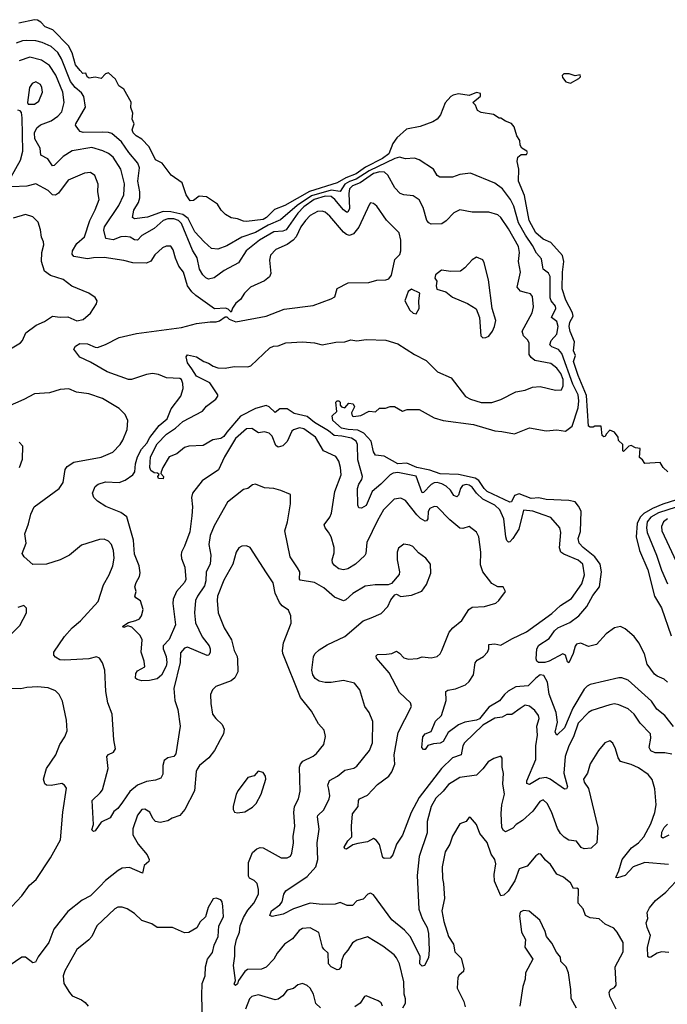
# Model space of a CAD drawing. Extents: x 2133461 to 2293071, y 753526 to 916327.
# Tile 456 of 459: x 2276308 to 2280584, y 891578 to 898083. Entities that reach past the tile are written whole.
import ezdxf

# ---------------------------------------------------------------- set-up
doc = ezdxf.new("R2010")
doc.units = 0

msp = doc.modelspace()

# ---------------------------------------------------------------- linework, layer by layer
at = {"layer": '0CON10XD'}
for points in [[(2280587.5, 895095), (2280557.5, 895125), (2280537, 895157), (2280435, 895150), (2280420, 895175), (2280400.7, 895190.7), (2280405, 895250), (2280373.6, 895253.6), (2280345, 895270), (2280330, 895265), (2280295, 895230), (2280290, 895235), (2280290, 895275), (2280261.7, 895301.7), (2280260, 895325), (2280235, 895357.5), (2280205, 895370), (2280180, 895345), (2280175, 895330), (2280165, 895327.5), (2280153.3, 895335), (2280148.3, 895398.3), (2280105, 895397.5), (2280095, 895390), (2280075, 895390), (2280065, 895397.5), (2280050.6, 895600.6), (2279995, 895731.9), (2279964.7, 895825), (2279977.1, 895865), (2279964.5, 895895), (2279971.1, 895955), (2279943, 896023), (2279936.2, 896055), (2279940.9, 896085), (2279962.9, 896125), (2279958.9, 896145), (2279915, 896228.6), (2279891.1, 896305), (2279891.2, 896415), (2279901.8, 896485), (2279891.5, 896525), (2279815, 896610), (2279765, 896633.5), (2279715, 896673.6), (2279671.6, 896755), (2279640.8, 896920.8), (2279602, 897015), (2279603.8, 897095), (2279592.5, 897145), (2279597.5, 897175), (2279618.3, 897191.7), (2279655, 897192.5), (2279660, 897205), (2279656.7, 897215), (2279623, 897233), (2279613, 897253), (2279610, 897285), (2279590, 897315), (2279573.8, 897375), (2279555, 897396.7), (2279515, 897412.5), (2279485, 897432.5), (2279473, 897433), (2279437, 897457), (2279355, 897470), (2279331.7, 897481.7), (2279318.3, 897518.3), (2279300, 897535), (2279351.7, 897578.3), (2279350, 897595), (2279325, 897600.8), (2279275, 897581.2), (2279205, 897592.5), (2279170, 897585), (2279153.8, 897575), (2279116.4, 897533.6), (2279085.6, 897455), (2279063.5, 897425), (2279035, 897408.2), (2278952.2, 897377.8), (2278860.9, 897359.1), (2278797.8, 897302.2), (2278772, 897265), (2278745, 897197.1), (2278704.2, 897165), (2278591.4, 897108.6), (2278530, 897065), (2278462.4, 897037.6), (2278405, 897004.3), (2278222.1, 896947.9), (2278057.7, 896855), (2277990.5, 896829.5), (2277955.5, 896794.5), (2277937.3, 896775), (2277915, 896763.1), (2277805, 896748.5), (2277785, 896750.8), (2277745, 896766.4), (2277705, 896772.7), (2277665.8, 896795), (2277637.1, 896825), (2277613.3, 896865), (2277542.2, 896912.2), (2277493.3, 896916.7), (2277455, 896888.8), (2277432.5, 896885), (2277406.7, 896925), (2277380, 897005), (2277307.5, 897055), (2277247.5, 897135), (2277205, 897157.5), (2277163.1, 897243.1), (2277114.3, 897294.3), (2277076.7, 897315), (2277056.2, 897335), (2277050, 897355), (2277062.5, 897395), (2277050, 897425), (2277053.8, 897465), (2277041.7, 897501.7), (2277043, 897537), (2276995, 897623.3), (2276963.3, 897645), (2276939.3, 897689.3), (2276895, 897732.5), (2276873.9, 897726.1), (2276845, 897693.3), (2276805, 897703.3), (2276766.4, 897696.4), (2276753.3, 897705), (2276745, 897730), (2276725, 897726.7), (2276706, 897746), (2276675.8, 897785), (2276653.1, 897863.1), (2276629.6, 897909.6), (2276525.6, 898015.6), (2276475, 898035.7), (2276447.1, 898067.1), (2276425, 898078.9), (2276405, 898082.7), (2276300.8, 898059.1)], [(2279491.9, 895361.9), (2279575, 895346.2), (2279675, 895386.5), (2279785, 895366.7), (2279855, 895372.2), (2279912.5, 895365), (2279955, 895396.9), (2279995, 895518.1), (2280000.5, 895565), (2279995.7, 895605), (2279961.2, 895675), (2279887.4, 895877.4), (2279865, 895904.3), (2279820.8, 895920.8), (2279807.9, 895935), (2279816.9, 895963.1), (2279855.2, 896004.8), (2279864.1, 896055), (2279855, 896088.5), (2279818.5, 896115), (2279848, 896175), (2279845, 896189.4), (2279816.9, 896225), (2279810.2, 896245), (2279810.8, 896385), (2279798.8, 896408.8), (2279765, 896434.2), (2279762, 896448), (2279753.5, 896503.5), (2279720.7, 896540.7), (2279695, 896591.8), (2279648.1, 896658.1), (2279600.7, 896740.7), (2279570.1, 896850.1), (2279549.2, 896895), (2279495, 896964.6), (2279445, 897003.6), (2279285, 897069.5), (2279215, 897060.6), (2279165, 897041.9), (2279083.2, 897043.2), (2279065, 897053.8), (2279041.2, 897095), (2278946, 897156), (2278915, 897168.5), (2278855, 897162.5), (2278815, 897174.4), (2278785, 897166.4), (2278615, 897085), (2278529.6, 897029.6), (2278485, 897014.5), (2278453.9, 896996.1), (2278423.3, 896946.7), (2278365, 896955.5), (2278235, 896918.4), (2278139.3, 896855), (2278030.3, 896759.7), (2277948.8, 896725), (2277865, 896675.9), (2277773.8, 896646.2), (2277675, 896588.8), (2277615, 896566.5), (2277575, 896571.5), (2277525, 896614), (2277465, 896680.3), (2277419.7, 896769.7), (2277385.9, 896795.9), (2277305, 896812.6), (2277255, 896814.9), (2277151.2, 896778.8), (2277065, 896767.1), (2277053.3, 896775), (2277061.1, 896825), (2277092.2, 896875), (2277101.1, 896905), (2277100.5, 896945), (2277088.1, 897015), (2277097.8, 897105), (2277088.8, 897135), (2277027.2, 897205), (2276979.7, 897275), (2276915, 897329.8), (2276895, 897337.5), (2276855, 897340.7), (2276727.4, 897337.4), (2276706.2, 897345), (2276695, 897358), (2276676.7, 897385), (2276677.3, 897395), (2276742.5, 897505), (2276731, 897575), (2276715, 897599.7), (2276674, 897634), (2276642.2, 897675), (2276582.6, 897825), (2276560, 897865), (2276515, 897905.7), (2276455, 897931.9), (2276415, 897943), (2276355, 897946.2), (2276325, 897942.8), (2276285, 897928.2)], [(2279066.3, 895756.3), (2279156.7, 895716.7), (2279252.3, 895592.3), (2279285.4, 895575.4), (2279355, 895554.4), (2279425, 895554.4), (2279485, 895573.6), (2279585, 895624.6), (2279645, 895635.7), (2279695, 895654.3), (2279745, 895658.9), (2279845, 895635.6), (2279885, 895638), (2279897.2, 895662.8), (2279896.1, 895705), (2279882.1, 895745), (2279855, 895780.4), (2279815, 895810.5), (2279710, 895830), (2279685, 895850), (2279671.2, 895871.2), (2279671.9, 895945), (2279662.9, 895965), (2279633.6, 895995), (2279626.2, 896025), (2279691.2, 896145), (2279699.6, 896185), (2279694.4, 896255), (2279680.8, 896270.8), (2279655, 896277.5), (2279615, 896288.5), (2279593.8, 896315), (2279613.8, 896415), (2279602.3, 896485), (2279608.7, 896545), (2279601.6, 896585), (2279535, 896701.8), (2279485.5, 896775), (2279465, 896793.3), (2279405, 896811.1), (2279295, 896810), (2279215, 896825.8), (2279175, 896807.1), (2279125, 896754.2), (2279095, 896734.2), (2279025, 896732), (2279009.7, 896739.7), (2278997.1, 896757.1), (2278972.6, 896842.6), (2278945, 896892.5), (2278905, 896918.9), (2278844.6, 896924.6), (2278820.8, 896935), (2278785, 896971.4), (2278738.5, 897055), (2278716.7, 897075), (2278685, 897078.4), (2278645, 897065.7), (2278556.8, 897005), (2278504.9, 896985.1), (2278486, 896965), (2278481.2, 896935), (2278485.9, 896835), (2278475, 896810.4), (2278465, 896810.6), (2278445, 896825.7), (2278388.4, 896895), (2278365, 896915.1), (2278325, 896917.3), (2278253.2, 896895), (2278185, 896845.7), (2278145.3, 896804.7), (2278066.7, 896693.3), (2278045, 896685.5), (2277985, 896681.5), (2277890.5, 896625), (2277803.4, 896555), (2277753.4, 896476.6), (2277658.1, 896425), (2277592.8, 896377.2), (2277555, 896368.8), (2277537.3, 896377.3), (2277517.6, 896397.6), (2277495.9, 896435), (2277479, 896509), (2277449.2, 896560.8), (2277375, 896735.9), (2277355.8, 896755.8), (2277325, 896766.2), (2277285, 896766.1), (2277254.6, 896755), (2277195, 896703.2), (2277115, 896657.2), (2277085, 896626.4), (2277065, 896628.8), (2277036.7, 896646.7), (2277005, 896650.8), (2276975, 896648.2), (2276925, 896627.3), (2276876.8, 896636.8), (2276862.7, 896692.7), (2276866.9, 896715), (2276961.6, 896855), (2276995.9, 896925), (2276998.6, 896998.6), (2276976.2, 897095), (2276925, 897175.5), (2276895, 897199.1), (2276856.4, 897216.4), (2276785, 897237.6), (2276655, 897216.7), (2276595, 897179.2), (2276535, 897120), (2276525, 897116.9), (2276493.1, 897163.1), (2276446.8, 897186.8), (2276443.8, 897235), (2276408.3, 897295), (2276406.1, 897335), (2276420.8, 897369.2), (2276445, 897388.9), (2276514.8, 897415.2), (2276559.5, 897445), (2276585.5, 897475), (2276602.3, 897535), (2276591.4, 897605), (2276546.2, 897716.1), (2276505, 897779.6), (2276451.4, 897815), (2276375, 897834.7), (2276305, 897811.5)], [(2279945, 897663.3), (2280000, 897695), (2280010, 897705), (2280008.3, 897718.3), (2279975, 897712.5), (2279936.1, 897726.1), (2279900, 897725), (2279890, 897715), (2279891.7, 897701.7), (2279915, 897672.5), (2279945, 897663.3)], [(2276363.6, 897523.6), (2276405, 897524.2), (2276435, 897544), (2276457.8, 897605), (2276454.4, 897635), (2276445, 897654), (2276415, 897671.4), (2276389.7, 897660.3), (2276372.5, 897635), (2276360, 897535), (2276363.6, 897523.6)], [(2276251.5, 897045), (2276313.1, 897155), (2276327.6, 897215), (2276324.4, 897434.4), (2276319.3, 897469.3), (2276311.2, 897481.2), (2276295.8, 897485.8)], [(2279611.7, 893531.7), (2279557.2, 893492.8), (2279525, 893491.8), (2279494.4, 893475.6), (2279445, 893467.2), (2279365, 893421.3), (2279244.7, 893305), (2279233.3, 893285), (2279223.4, 893226.6), (2279165, 893206.1), (2279092.7, 893135), (2278945.5, 892944.5), (2278891.9, 892845), (2278835.7, 892695), (2278795, 892636.2), (2278770.8, 892565), (2278755, 892543.3), (2278715, 892541.2), (2278705, 892546.7), (2278683, 892633), (2278661.7, 892661.7), (2278645, 892672.5), (2278605, 892650), (2278540.8, 892640.8), (2278508.3, 892631.7), (2278465, 892603.1), (2278454.4, 892604.4), (2278450, 892615), (2278475, 892656.7), (2278501.2, 892685), (2278499.4, 892755), (2278506, 892835), (2278542, 892885), (2278544.4, 892925), (2278551.4, 892935), (2278605, 892959.5), (2278669.9, 893030.1), (2278745, 893084.5), (2278765, 893114.4), (2278784.2, 893165), (2278780, 893225), (2278807.3, 893372.7), (2278895.8, 893545), (2278888.3, 893568.3), (2278815, 893638), (2278747.9, 893767.9), (2278663.1, 893865), (2278661.1, 893878.9), (2278671.5, 893888.5), (2278730.9, 893890.9), (2278765, 893894.2), (2278795, 893910), (2278815, 893898), (2278845, 893866), (2278875, 893858.6), (2278935, 893863.1), (2278965, 893873.1), (2279025, 893867.1), (2279065, 893876), (2279085, 893893.8), (2279095.8, 893915), (2279143.4, 894036.6), (2279168, 894065), (2279226.4, 894113.6), (2279273.4, 894186.6), (2279295, 894200.8), (2279376.4, 894206.4), (2279451.2, 894228.8), (2279472, 894245), (2279516.2, 894305), (2279500, 894335), (2279465, 894336.2), (2279425, 894358), (2279367.1, 894435), (2279351.7, 894481.7), (2279351.9, 894565), (2279339.4, 894665), (2279325, 894696), (2279275, 894733.8), (2279235, 894721.4), (2279215, 894722.9), (2279147.5, 894777.5), (2279065, 894864.2), (2279045, 894867.5), (2279016.2, 894853.8), (2279005, 894833.3), (2279002.5, 894785), (2278995, 894771.1), (2278985, 894768.8), (2278955, 894786.6), (2278931, 894811), (2278855, 894907.1), (2278825, 894920.6), (2278780.8, 894915), (2278709.6, 894845), (2278670.7, 894775), (2278600.9, 894629.1), (2278594.4, 894555), (2278587.9, 894542.1), (2278525.6, 894485), (2278475, 894453.6), (2278445, 894448.9), (2278415, 894455.6), (2278386.4, 894476.4), (2278372.9, 894495), (2278370.8, 894515), (2278385, 894560), (2278384.5, 894595), (2278364.5, 894665), (2278347.8, 894697.8), (2278324.4, 894725), (2278318.9, 894745), (2278355.6, 894795), (2278366.9, 894823.1), (2278388.5, 894965), (2278429.6, 895075), (2278425.5, 895124.5), (2278415.4, 895165.4), (2278395, 895196), (2278312.9, 895235), (2278260, 895325), (2278185, 895380.6), (2278154.3, 895385.7), (2278115, 895374), (2278104.4, 895365), (2278074.6, 895295), (2278045, 895268.2), (2278015, 895258.1), (2277998.8, 895268.8), (2277975, 895331.2), (2277955, 895352), (2277925, 895359.2), (2277885, 895353.1), (2277841.2, 895381.2), (2277805, 895378.8), (2277732.7, 895315), (2277660, 895195), (2277620.2, 895109.8), (2277513.1, 895035), (2277449.4, 894955), (2277441.8, 894925), (2277448.5, 894865), (2277445.3, 894805), (2277430.3, 894699.7), (2277395.9, 894604.1), (2277375.4, 894565), (2277373, 894547), (2277375, 894522.5), (2277397.8, 894465), (2277404.5, 894385), (2277395.6, 894365), (2277342.4, 894305), (2277322.1, 894255), (2277318.8, 894225), (2277335.6, 894085), (2277295, 893986.7), (2277254.4, 893945), (2277254.5, 893925), (2277275.5, 893874.5), (2277280, 893835), (2277275, 893812), (2277245, 893751.9), (2277215, 893727.8), (2277165, 893717.8), (2277114.1, 893714.1), (2277083, 893723), (2277072.5, 893732.5), (2277075, 893762.5), (2277085, 893781.4), (2277133.9, 893806.1), (2277129.6, 893845), (2277110.3, 893905), (2277116.2, 893985), (2277102.5, 894015), (2277048.8, 894068.8), (2277022.5, 894077.5), (2276995, 894066.2), (2276990, 894070), (2276988, 894075), (2277025, 894100), (2277075, 894112.3), (2277098.6, 894125), (2277111.4, 894145), (2277121.9, 894185), (2277105, 894243.8), (2277073.8, 894263.8), (2277067.5, 894275), (2277076.2, 894305), (2277067.5, 894335), (2277076.2, 894365), (2277098.8, 894405), (2277102.5, 894427.5), (2277095.7, 894475), (2277065, 894552.5), (2277058.8, 894645), (2277015, 894798.8), (2276975, 894827.1), (2276875.4, 894865.4), (2276821.3, 894901.3), (2276796.8, 894926.8), (2276788.6, 894955), (2276805, 894998), (2276825, 895014.4), (2276875, 895030), (2276965, 895025.5), (2277005, 895041.5), (2277055, 895075.6), (2277068.5, 895095), (2277072.6, 895147.4), (2277085.8, 895195), (2277112.8, 895245), (2277146.7, 895285), (2277167.2, 895322.8), (2277229.3, 895400.7), (2277280.8, 895445), (2277308.3, 895511.7), (2277371.4, 895595), (2277387.1, 895645), (2277385, 895680), (2277375, 895706.2), (2277365, 895712), (2277277, 895717), (2277225, 895739.4), (2277185, 895744.5), (2277145, 895738.5), (2277045, 895704.5), (2277025, 895704.5), (2276885, 895755.5), (2276775, 895820.4), (2276705, 895852.5), (2276664, 895905), (2276675, 895926), (2276705, 895944.2), (2276755, 895941.3), (2276805, 895918.2), (2276822.1, 895917.9), (2276875, 895937.3), (2276965, 895982.5), (2277079.4, 896009.4), (2277375, 896049.4), (2277475, 896075.8), (2277565, 896087.5), (2277605, 896086.2), (2277627.7, 896092.3), (2277665, 896120), (2277675, 896120), (2277690, 896105), (2277735, 896086.7), (2277934.2, 896124.2), (2278055, 896169.5), (2278246.3, 896193.7), (2278365, 896238), (2278388.1, 896251.9), (2278404.3, 896305.7), (2278476.1, 896343.9), (2278613.6, 896346.4), (2278665, 896361.2), (2278725, 896363.8), (2278745, 896370), (2278762.5, 896395), (2278785, 896497.5), (2278818.8, 896531.2), (2278825.6, 896555.6), (2278824.4, 896625), (2278812.5, 896675), (2278729.2, 896759.2), (2278665, 896851.2), (2278645, 896868.8), (2278625, 896873.3), (2278616.7, 896865), (2278547.3, 896712.7), (2278511.8, 896668.2), (2278485, 896657.3), (2278465, 896663.3), (2278445, 896679.4), (2278355, 896784.4), (2278325, 896811.1), (2278305, 896817.9), (2278275, 896815.4), (2278225, 896788.2), (2278193.9, 896755), (2278164.8, 896715.2), (2278132.8, 896647.2), (2278114.4, 896625.6), (2278075, 896598.2), (2277999.2, 896565), (2277963.9, 896526.1), (2277956.7, 896495), (2277965.6, 896405), (2277956.8, 896383.2), (2277925, 896356.9), (2277831.2, 896315), (2277791.2, 896275), (2277766.7, 896235), (2277735, 896210), (2277713.3, 896176.7), (2277705, 896150), (2277685, 896170), (2277666.4, 896176.4), (2277595, 896172.5), (2277469.8, 896259.8), (2277444.2, 896284.2), (2277415.4, 896325), (2277389.6, 896415), (2277358.9, 896455), (2277336.1, 896506.1), (2277322, 896562), (2277305, 896585.7), (2277275, 896585.6), (2277250, 896575), (2277200.6, 896529.4), (2277173.5, 896486.5), (2277145.5, 896474.5), (2277055, 896475.6), (2276995, 896492.2), (2276865, 896510.9), (2276795, 896510), (2276755, 896502.7), (2276665, 896518.6), (2276653.6, 896533.6), (2276657.3, 896555), (2276685.3, 896604.7), (2276735, 896649.2), (2276769.7, 896755), (2276805.9, 896825.9), (2276833.1, 896895), (2276824.4, 896945), (2276826.7, 896995), (2276803.6, 897053.6), (2276775, 897072.9), (2276735, 897068.9), (2276628.5, 897021.5), (2276563.2, 896936.8), (2276545, 896923.3), (2276525, 896926.7), (2276495, 896954.5), (2276415, 896998.1), (2276355, 896981.8), (2276255, 896978.8)], [(2276235, 895900.9), (2276312.6, 895947.4), (2276326.2, 895963.8), (2276347.2, 896012.8), (2276416.7, 896065), (2276472.1, 896087.9), (2276525, 896124.2), (2276575, 896117.5), (2276625, 896120), (2276685, 896094.2), (2276727, 896103), (2276775.4, 896144.6), (2276814.3, 896205), (2276818.8, 896225), (2276805, 896246.7), (2276765, 896276), (2276652.6, 896322.6), (2276595.4, 896365.4), (2276512, 896392), (2276470.4, 896420.4), (2276451.1, 896485), (2276453.8, 896545), (2276466.7, 896595), (2276464.4, 896614.4), (2276451.9, 896645), (2276445.4, 896695), (2276430.5, 896745), (2276395, 896780), (2276345, 896795.5), (2276265, 896770.4)], [(2279365, 895980), (2279385, 895982.5), (2279405, 895992.5), (2279430, 896025), (2279443.8, 896055), (2279451.2, 896095), (2279426.7, 896175), (2279402.9, 896365), (2279375.7, 896475.7), (2279365, 896496.7), (2279325, 896513.8), (2279295, 896496), (2279246.6, 896443.4), (2279218.3, 896421.7), (2279155, 896418), (2279092.5, 896427.5), (2279053.6, 896396.4), (2279050, 896375), (2279062.5, 896355), (2279057.5, 896325), (2279063.3, 896303.3), (2279122.5, 896285), (2279165, 896249.2), (2279265, 896208), (2279321.7, 896171.7), (2279343.8, 896115), (2279352.5, 895995), (2279365, 895980)], [(2278925, 896140), (2278945.8, 896175), (2278943.8, 896225), (2278950, 896275), (2278895, 896302.5), (2278873.9, 896286.1), (2278851.2, 896225), (2278885, 896163.3), (2278905, 896143.8), (2278925, 896140)], [(2280625, 893413.3), (2280568.5, 893485), (2280515, 893526.7), (2280479.4, 893579.4), (2280325, 893720), (2280285, 893734.4), (2280265, 893734.4), (2280075, 893690.5), (2280055, 893680), (2280035, 893660), (2279961, 893535), (2279905.7, 893405), (2279855, 893355.8), (2279844.7, 893374.7), (2279858.7, 893441.3), (2279850.3, 893505), (2279804.5, 893625.5), (2279792.7, 893705), (2279769.3, 893749.3), (2279745, 893753.4), (2279715, 893732.4), (2279665, 893681.5), (2279585, 893676), (2279533.6, 893646.4), (2279508.7, 893625), (2279476.6, 893583.4), (2279405, 893541.6), (2279345, 893463.8), (2279325, 893453.9), (2279248.2, 893441.8), (2279205.3, 893424.7), (2279137.6, 893372.4), (2279105, 893312.8), (2279085, 893301.8), (2279041.3, 893298.7), (2279002, 893288), (2278985, 893260), (2278975, 893260), (2278964.3, 893275), (2278968.9, 893345), (2278985, 893364.3), (2279025, 893380), (2279052.6, 893447.4), (2279093.4, 893486.6), (2279124.4, 893585), (2279122, 893645), (2279135, 893653.8), (2279185, 893660.8), (2279251.5, 893688.5), (2279275, 893709.2), (2279304.5, 893755), (2279315.9, 893834.1), (2279329.2, 893850.8), (2279369.5, 893875), (2279397.1, 893905), (2279406.5, 893925), (2279406.1, 893953.9), (2279445, 893958.5), (2279485, 893950.6), (2279557, 893993), (2279655, 894038.8), (2279821.5, 894158.5), (2279878.3, 894211.7), (2279952.4, 894257.6), (2280020.4, 894355), (2280037.1, 894415), (2280025.5, 894485), (2279995, 894512.5), (2279900.9, 894550.9), (2279881.1, 894565), (2279872.6, 894592.6), (2279881.5, 894695), (2279874.5, 894724.5), (2279815, 894794.4), (2279765, 894810.9), (2279696.7, 894836.7), (2279635, 894842.9), (2279603.1, 894716.9), (2279565, 894655.7), (2279545, 894634), (2279535, 894631.2), (2279525, 894641.2), (2279518.2, 894665), (2279505.4, 894785), (2279477.9, 894845), (2279445, 894876), (2279365, 894914.7), (2279324.3, 894954.3), (2279295, 894993.8), (2279276.4, 895006.4), (2279255, 895011.2), (2279232.1, 895005), (2279218.3, 894985), (2279205, 894942.2), (2279195, 894931.2), (2279175, 894938.8), (2279151.6, 894975), (2279125, 894999.8), (2279095, 895017.3), (2279065, 895025.2), (2279045, 895022.7), (2279025, 895011.8), (2278975, 894959.2), (2278965, 894956.9), (2278926.2, 895066.2), (2278805, 895091.8), (2278775, 895086.1), (2278755.2, 895074.8), (2278692.3, 895015), (2278636.1, 894965), (2278595, 894873.5), (2278565, 894854.4), (2278548.1, 894858.1), (2278540, 894875), (2278537.7, 894985), (2278546.9, 895013.1), (2278567.8, 895045), (2278571.8, 895065), (2278541, 895175), (2278538.8, 895275), (2278529.2, 895299.2), (2278498.9, 895318.9), (2278435, 895331.9), (2278383.6, 895335), (2278347.1, 895367.1), (2278255, 895421.9), (2278205, 895460.4), (2278120.4, 895480.4), (2278075, 895511.6), (2278025, 895511.2), (2277995, 895488.1), (2277955, 895524.4), (2277935, 895533.2), (2277865, 895514.1), (2277766.6, 895463.4), (2277675, 895357.3), (2277655, 895329.3), (2277635, 895316.4), (2277584.1, 895305.9), (2277519.5, 895270.5), (2277425, 895264.5), (2277395, 895256.7), (2277346, 895215), (2277294.4, 895195.6), (2277252.5, 895125), (2277242.5, 895095), (2277240, 895085), (2277256.7, 895065), (2277255, 895050), (2277225, 895052.5), (2277220, 895065), (2277228.3, 895078.3), (2277217, 895087), (2277195, 895088.8), (2277173.9, 895105), (2277167.1, 895125), (2277172.1, 895195), (2277215, 895280.9), (2277277.3, 895345), (2277336, 895384), (2277385, 895428), (2277515, 895495.6), (2277541.7, 895528.3), (2277601.8, 895575), (2277616.2, 895595), (2277615.3, 895605), (2277563.1, 895683.1), (2277475, 895727.1), (2277443.3, 895775), (2277416.8, 895815), (2277407.5, 895855), (2277415, 895868.6), (2277475, 895855.8), (2277523.6, 895823.6), (2277555, 895814.4), (2277585, 895793.1), (2277615, 895781.8), (2277665, 895780), (2277725, 895791.4), (2277815, 895788.8), (2277835, 895796.7), (2277958.8, 895915), (2277984.5, 895925.5), (2278015, 895926.9), (2278065, 895947.5), (2278174.3, 895954.3), (2278255, 895947.5), (2278305, 895934.2), (2278395, 895952.5), (2278455, 895954.3), (2278495, 895968.6), (2278535, 895960), (2278595, 895969.4), (2278724.5, 895965.5), (2278805, 895942.1), (2278915, 895870.8), (2278991.7, 895831.7), (2279066.3, 895756.3)], [(2280591.2, 892501.2), (2280435, 892515.5), (2280358.6, 892485), (2280305, 892428.4), (2280255, 892412.5), (2280244.3, 892415), (2280265, 892458.6), (2280286.8, 892535), (2280347.7, 892612.3), (2280394.5, 892645), (2280430, 892685), (2280475, 892770), (2280501.8, 892845), (2280511.5, 892895), (2280501.7, 893001.7), (2280483.6, 893063.6), (2280457.5, 893095), (2280395, 893140), (2280345, 893162.5), (2280275, 893181.4), (2280259.4, 893205), (2280242.5, 893265), (2280225, 893302.5), (2280205, 893318), (2280172, 893305), (2280130.8, 893255), (2280075, 893166.2), (2280056.3, 893103.7), (2280030.8, 893065), (2280035.8, 893045), (2280063.6, 893003.6), (2280125.5, 892745), (2280120, 892645), (2280080.7, 892609.3), (2280035, 892604.5), (2280015, 892613.6), (2279984.6, 892654.6), (2279935, 892661.8), (2279902.4, 892682.4), (2279879.6, 892705), (2279858.5, 892738.5), (2279819.5, 892849.5), (2279791.8, 892905), (2279765, 892927.5), (2279741.6, 892918.4), (2279695.8, 892854.2), (2279627.8, 892792.2), (2279585.6, 892765), (2279565, 892740.6), (2279515, 892718.1), (2279501.9, 892725), (2279491.2, 892745), (2279487.6, 892837.6), (2279491.9, 892895), (2279508.3, 892965), (2279498.4, 893035), (2279502.4, 893102.4), (2279494.2, 893145), (2279493, 893203), (2279485, 893217.5), (2279438.3, 893201.7), (2279400.7, 893179.3), (2279366.8, 893133.2), (2279325, 893090.6), (2279213.1, 893076.9), (2279139.9, 893030.1), (2279105, 892986.5), (2279055, 892939.4), (2279025, 892884), (2278998.2, 892785), (2278998.5, 892711.5), (2278945.8, 892555), (2278931.7, 892428.3), (2278943.2, 892206.8), (2278965.3, 892145), (2278997.6, 892085), (2279007.5, 892045), (2279012.1, 891935), (2279007.1, 891885), (2278980.8, 891835), (2278965, 891830), (2278950, 891845), (2278951.4, 891895), (2278885.6, 892025), (2278847.8, 892067.7), (2278764.5, 892135), (2278645, 892300.6), (2278625, 892310.8), (2278605.7, 892304.3), (2278575, 892272.5), (2278535, 892260.8), (2278505, 892230), (2278470.6, 892230.6), (2278425, 892249.2), (2278390.6, 892239.4), (2278305, 892236.9), (2278225, 892246.2), (2278115, 892207.5), (2278047.5, 892172.5), (2277975, 892157.5), (2277960, 892165), (2277969.4, 892195), (2278024.6, 892235.4), (2278040.8, 892255), (2278052.5, 892305), (2278065, 892327.5), (2278207, 892423), (2278262.3, 892485), (2278275.9, 892535), (2278272, 892645), (2278285.3, 892735), (2278273.8, 892816.2), (2278275.7, 892825), (2278315, 892862.9), (2278351.5, 892935), (2278356.5, 892955), (2278348.3, 892998.3), (2278341.4, 893025), (2278354, 893056), (2278405.7, 893085), (2278455, 893124.5), (2278515, 893138.6), (2278535, 893150), (2278618.1, 893255), (2278636.7, 893305), (2278638.9, 893445), (2278615.6, 893505), (2278587.8, 893545), (2278554.3, 893655), (2278518.3, 893698.3), (2278445, 893717.9), (2278365, 893703.5), (2278325, 893704.5), (2278285, 893711.5), (2278259, 893729), (2278243.3, 893755), (2278236.8, 893785), (2278246.9, 893873.1), (2278256.9, 893893.1), (2278285, 893919.4), (2278337.8, 893952.2), (2278455, 894007.5), (2278575, 894110.8), (2278628.6, 894131.4), (2278695, 894158.8), (2278738, 894205), (2278759.3, 894250.7), (2278785, 894282.5), (2278795, 894286.7), (2278825, 894271.2), (2278895, 894281.2), (2278962.3, 894307.7), (2278995, 894351.2), (2279022, 894425), (2279020, 894485), (2278988.8, 894525), (2278940.9, 894560.9), (2278903, 894603), (2278885, 894612), (2278845, 894617.5), (2278808.8, 894591.2), (2278800.8, 894565), (2278800, 894515), (2278815.8, 894435.8), (2278812.7, 894417.3), (2278762.5, 894357.5), (2278741.7, 894348.3), (2278655, 894349.4), (2278589.1, 894340.9), (2278507.4, 894292.6), (2278460.5, 894249.5), (2278446.1, 894243.9), (2278387.2, 894267.2), (2278315, 894330), (2278254.7, 894364.7), (2278160.7, 894380.7), (2278155.6, 894385.6), (2278157.1, 894435), (2278141.8, 894461.8), (2278093.3, 894535), (2278059.2, 894705), (2278076.9, 894765), (2278096.2, 894885), (2278096.1, 894946.1), (2278032.3, 894972.3), (2277985, 894986), (2277925, 894990.8), (2277865, 895013.3), (2277845, 895008.8), (2277815, 894985.7), (2277785, 894979.2), (2277680.8, 894895), (2277591.9, 894738.1), (2277565.5, 894675), (2277556.2, 894615), (2277569.2, 894545), (2277566.2, 894485), (2277540, 894435), (2277536.2, 894375), (2277527.5, 894342.5), (2277481.5, 894275), (2277469.1, 894245), (2277462.3, 894165), (2277467.9, 894097.9), (2277512.5, 894005), (2277557.9, 893945), (2277566.2, 893925), (2277566.2, 893905), (2277556.4, 893883.6), (2277545, 893881.9), (2277415, 893937.5), (2277395, 893930.5), (2277370.1, 893899.9), (2277366.8, 893835), (2277324.6, 893665), (2277331.5, 893585), (2277350.8, 893525), (2277367.9, 893415), (2277337.8, 893232.2), (2277325, 893214.4), (2277285, 893206.7), (2277262.2, 893187.8), (2277252.7, 893155), (2277252.4, 893097.6), (2277238.8, 893071.2), (2277205, 893058.9), (2277145, 893048.9), (2277085, 893025.4), (2277035.9, 892984.1), (2276986.5, 892913.5), (2276955, 892871.5), (2276929.7, 892850.3), (2276905, 892810), (2276845, 892780), (2276805, 892723.3), (2276795, 892718.8), (2276785, 892730), (2276794, 892765), (2276786.7, 892925), (2276840, 892975), (2276853.3, 892995), (2276891.8, 893135), (2276884, 893215), (2276895, 893228), (2276926.8, 893243.2), (2276940.8, 893265), (2276928.6, 893325), (2276918.1, 893495), (2276889.1, 893569.1), (2276876.9, 893645), (2276869.5, 893785), (2276855, 893833.3), (2276834.4, 893864.4), (2276815, 893873.1), (2276765, 893859.3), (2276605, 893850.5), (2276572.6, 893852.6), (2276545, 893872), (2276534, 893885), (2276532.5, 893905), (2276602.6, 894007.4), (2276654.2, 894065), (2276709.8, 894110.2), (2276825, 894238.8), (2276861.7, 894348.3), (2276899.1, 894415), (2276921.8, 894475), (2276931.9, 894525), (2276926.5, 894575), (2276913.1, 894615), (2276895, 894637.5), (2276865, 894650.8), (2276835, 894649.4), (2276715, 894611.5), (2276637.5, 894545), (2276575, 894514.5), (2276485, 894484.4), (2276395, 894484.2), (2276336.7, 894535), (2276323.8, 894555), (2276350.8, 894625), (2276341.1, 894685), (2276365, 894752), (2276380.6, 894815), (2276404, 894865), (2276569.2, 894985), (2276594.4, 895025.6), (2276608.9, 895111.1), (2276620.2, 895129.8), (2276665, 895158.9), (2276845, 895191.8), (2276922, 895225), (2276971.4, 895275), (2276989.4, 895305), (2277017.5, 895375), (2277022, 895435), (2277005, 895473.8), (2276963.4, 895513.4), (2276855, 895580.6), (2276765, 895611.4), (2276682.1, 895622.1), (2276633, 895643), (2276575, 895640), (2276505, 895618.1), (2276405, 895610), (2276335, 895572.9)], [(2276335, 895572.9), (2276147.3, 895492.7)], [(2280585.3, 893705.3), (2280564, 893725), (2280518, 893745), (2280499.8, 893759.8), (2280451.2, 893825), (2280434, 893894), (2280395.9, 893965.9), (2280365, 894006.9), (2280305, 894058.9), (2280275, 894073.5), (2280235, 894065.4), (2280181.5, 894025), (2280116.2, 893953.8), (2280065, 893942.5), (2280014, 893964), (2279985, 893957.9), (2279975, 893944), (2279962, 893895), (2279935, 893833.8), (2279925, 893840), (2279911.5, 893885), (2279895, 893893.2), (2279805, 893843.6), (2279776.2, 893835), (2279733.3, 893835), (2279722.5, 893845), (2279719.3, 893859.3), (2279723.6, 893926.4), (2279735, 893950.6), (2279805, 893993.5), (2279840.3, 894045), (2279861.8, 894065), (2279941, 894099), (2280000.4, 894145), (2280052.1, 894205), (2280091.8, 894278.2), (2280135.8, 894335), (2280149.8, 894435), (2280141.7, 894485), (2280104.8, 894535), (2280028.1, 894595), (2280002, 894625), (2279996.3, 894655), (2280010.6, 894700.6), (2280015.2, 894835), (2279998.8, 894868.8), (2279975, 894897.2), (2279935, 894905.9), (2279785, 894912.6), (2279735, 894923.9), (2279685, 894919.7), (2279605, 894949.6), (2279575, 894940), (2279555, 894897.8), (2279545, 894896), (2279395.6, 894965.6), (2279374.9, 894984.9), (2279339, 895039), (2279315, 895053.5), (2279205, 895078.8), (2279085, 895082.6), (2279015, 895107.5), (2278929.6, 895125), (2278865, 895152.8), (2278805, 895147.4), (2278715, 895198.2), (2278656.6, 895206.6), (2278645, 895226.7), (2278628.3, 895298.3), (2278581.2, 895351.2), (2278541.1, 895371.1), (2278476.7, 895375), (2278432.5, 895385), (2278375.6, 895435), (2278371.2, 895465), (2278401.2, 895495), (2278396.2, 895555), (2278405, 895565.6), (2278416.2, 895565), (2278423.8, 895555), (2278423.3, 895535), (2278433.3, 895525), (2278455, 895517.5), (2278481.7, 895548.3), (2278508.8, 895545), (2278519.2, 895525), (2278498, 895485), (2278503.3, 895465), (2278511.4, 895461.4), (2278561.3, 895468.7), (2278615, 895496.7), (2278657, 895493), (2278683.9, 895516.1), (2278723.9, 895516.1), (2278755, 895527.5), (2278783.6, 895526.4), (2278835, 895496.7), (2278867, 895507), (2278945, 895506.7), (2279045, 895451.2), (2279105, 895433.8), (2279305, 895407.3), (2279445, 895366.7), (2279491.9, 895361.9)], [(2276305.8, 895125), (2276325, 895180), (2276328.8, 895265), (2276305, 895291.2)], [(2280645, 894910.5), (2280555, 894881.7), (2280486.2, 894853.8), (2280429.3, 894820.7), (2280404.8, 894795), (2280385.4, 894755), (2280378.3, 894665), (2280401.3, 894575), (2280455, 894448.6), (2280500.6, 894275), (2280546.5, 894196.5), (2280610.9, 894010.9)], [(2280641.9, 894861.9), (2280526.6, 894825), (2280476.1, 894795), (2280451.5, 894765), (2280446.3, 894725), (2280451.2, 894695), (2280513.1, 894545), (2280545, 894445.8), (2280586, 894355)], [(2280585, 894784.7), (2280558.7, 894765), (2280546.6, 894735), (2280548.4, 894705), (2280660, 894465)], [(2278837.5, 891555), (2278854.5, 891585.5), (2278854.6, 891614.6), (2278846.2, 891645), (2278844.6, 891725), (2278814.7, 891844.7), (2278796.2, 891885), (2278780, 891905), (2278705, 891962.5), (2278605, 892022.7), (2278535, 892002.2), (2278505.5, 891984.5), (2278475, 891935.8), (2278447.5, 891905), (2278433.3, 891865), (2278431.2, 891825), (2278415, 891806.7), (2278405, 891806.2), (2278365, 891826), (2278345.8, 891845), (2278345.7, 891915), (2278315, 891941.2), (2278307.5, 891955), (2278282.9, 892052.9), (2278225, 892082.9), (2278175, 892077.7), (2278154, 892065), (2278109.4, 892010.6), (2278056.7, 891975), (2278008.5, 891915), (2277985.5, 891875), (2277935, 891822.9), (2277905, 891810.6), (2277812.7, 891807.3), (2277795, 891794.4), (2277752.9, 891735), (2277745, 891712.9), (2277732.6, 891702.6), (2277725, 891710), (2277733.6, 891735), (2277719.1, 891835), (2277729.2, 891895), (2277728.7, 891955), (2277738.8, 892005), (2277758.2, 892055), (2277763.1, 892095), (2277785, 892151.1), (2277815, 892199.4), (2277853.8, 892245), (2277884.5, 892305), (2277885.6, 892335), (2277876.4, 892375), (2277856.9, 892395), (2277825, 892411.8), (2277817.9, 892425), (2277818.5, 892515), (2277845, 892580), (2277873.3, 892605), (2277895, 892612.9), (2277915, 892610.8), (2278035, 892546.2), (2278075, 892544.3), (2278095, 892556.2), (2278104.3, 892575.7), (2278116.5, 892645), (2278113.8, 892686.2), (2278124.5, 892755), (2278116.9, 892845), (2278123.2, 892885), (2278148.2, 892935), (2278159.1, 892985), (2278154.6, 893145), (2278160.9, 893165), (2278177.5, 893185), (2278245, 893216.5), (2278266.9, 893235), (2278315.8, 893295), (2278327.3, 893347.3), (2278318.3, 893388.3), (2278280.9, 893430.9), (2278233.9, 893513.9), (2278162.7, 893605), (2278044.5, 893894.5), (2278042.2, 893915), (2278050.8, 893965), (2278100, 894095), (2278098.8, 894145), (2278081.7, 894181.7), (2278040.7, 894210.7), (2278023.1, 894233.1), (2277994.7, 894294.7), (2277981.7, 894361.7), (2277937.6, 894427.6), (2277828.8, 894595), (2277805, 894607.1), (2277775, 894603.8), (2277755, 894593.8), (2277737.5, 894565), (2277714.4, 894485), (2277655, 894380.8), (2277614.6, 894275), (2277610.9, 894245), (2277618.9, 894165), (2277657.5, 894065), (2277707.3, 893985), (2277723.3, 893915), (2277744.3, 893875), (2277746.7, 893855), (2277747.3, 893775), (2277728.5, 893735), (2277705, 893714.5), (2277603.4, 893676.6), (2277580, 893655), (2277567.1, 893625), (2277569.4, 893565), (2277581.4, 893495), (2277602.5, 893465), (2277645.5, 893425.5), (2277658.9, 893395), (2277653.1, 893365), (2277631.9, 893325)], [(2276254.2, 894025), (2276308.8, 894081.2), (2276353.3, 894165), (2276352.5, 894195), (2276335, 894212.5), (2276295, 894200)], [(2276255.4, 892224.6), (2276320.6, 892295), (2276373.1, 892365), (2276416.9, 892403.1), (2276510.5, 892545), (2276576.6, 892663.4), (2276593.3, 892846.7), (2276616, 893005), (2276603.3, 893025), (2276585, 893035.7), (2276515, 893022.5), (2276485, 893026.2), (2276474.3, 893034.3), (2276464.4, 893065), (2276485.5, 893135), (2276545.5, 893225), (2276572.2, 893295), (2276605.8, 893345), (2276622, 893385), (2276615.6, 893455), (2276591.2, 893581.2), (2276568, 893625), (2276545, 893648), (2276495, 893667.8), (2276425, 893675.4), (2276355, 893671.5), (2276315, 893662.5), (2276205, 893664.2)], [(2280615, 893230), (2280568.4, 893238.4), (2280505, 893239.1), (2280475, 893252.1), (2280465.4, 893275), (2280476.2, 893335), (2280473.5, 893365), (2280405.5, 893435), (2280364.5, 893495), (2280325, 893528.8), (2280265, 893556.4), (2280235, 893562.2), (2280204.6, 893555.4), (2280085, 893519.6), (2280064.3, 893505.7), (2279995.3, 893435), (2279965.3, 893345), (2279934.1, 893285), (2279909.2, 893215), (2279901.2, 893105), (2279925.4, 893015), (2279918.5, 893001.5), (2279905, 892997.9), (2279811.1, 893065), (2279785, 893075.7), (2279741.1, 893068.9), (2279675, 893030), (2279656, 893036), (2279657.5, 893055), (2279715.3, 893195), (2279715.3, 893285), (2279728, 893355), (2279722.5, 893415), (2279738.7, 893465), (2279732.8, 893485), (2279709.6, 893519.6), (2279675, 893548.1), (2279645, 893553.3), (2279611.7, 893531.7)], [(2277631.9, 893325), (2277594.3, 893255), (2277556.9, 893205), (2277496, 893155), (2277479.7, 893130.3), (2277473.3, 893115), (2277462, 892988), (2277397.8, 892865), (2277365, 892826), (2277315, 892808.1), (2277285, 892790), (2277235, 892778.1), (2277205, 892786), (2277187.5, 892805), (2277166.4, 892846.4), (2277135, 892867.5), (2277115, 892864.2), (2277085, 892827.5), (2277055, 892737.5), (2277055, 892697.5), (2277090, 892635), (2277149.4, 892565), (2277162.5, 892535), (2277159.4, 892520.6), (2277129.2, 892495), (2277117.5, 892445), (2277032.2, 892482.2), (2276985, 892476.2), (2276957.6, 892462.4), (2276874.4, 892395), (2276836.4, 892355), (2276776.2, 892293.8), (2276720.8, 892265), (2276625, 892190), (2276532.3, 892075), (2276499.4, 891985), (2276429.5, 891890.5), (2276413, 891857), (2276395, 891852.5), (2276345, 891890), (2276322.1, 891887.9), (2276196.6, 891803.4)], [(2277745, 892843.3), (2277795, 892848.8), (2277845, 892880), (2277868.8, 892905), (2277901.9, 892965), (2277933.8, 893065), (2277931.2, 893085), (2277915, 893108.8), (2277883, 893117), (2277855, 893087.5), (2277813.9, 893076.1), (2277749.5, 892990.5), (2277736.2, 892965), (2277716.7, 892885), (2277717.5, 892865), (2277727, 892847), (2277745, 892843.3)], [(2280245.6, 891545), (2280205, 891630), (2280200.6, 891655), (2280210, 891675), (2280235, 891688.6), (2280247.1, 891705), (2280240.9, 891825), (2280292.2, 891925), (2280292.5, 891985), (2280254, 892055), (2280230.7, 892080.7), (2280175, 892107.1), (2280135, 892142.5), (2280075, 892148.1), (2280044.3, 892165), (2280028, 892208), (2279995.7, 892245), (2279998.7, 892338.7), (2279985.8, 892345.8), (2279965, 892343.3), (2279945, 892380), (2279925.9, 892395.9), (2279898.3, 892418.3), (2279855, 892437.1), (2279812, 892502), (2279779.1, 892529.1), (2279748.5, 892568.5), (2279735, 892572.5), (2279715, 892557.5), (2279659.8, 892490.2), (2279605, 892473.1), (2279577.6, 892392.4), (2279533.3, 892325), (2279505, 892298.1), (2279484.3, 892294.3), (2279442.2, 892392.2), (2279440, 892435), (2279452.2, 892505), (2279445.5, 892535), (2279420.1, 892570.1), (2279395, 892646.7), (2279345.6, 892705), (2279324.4, 892764.4), (2279285, 892812.5), (2279275, 892813.3), (2279255, 892786), (2279215, 892770), (2279165, 892687.5), (2279149.2, 892635), (2279118.1, 892585), (2279098.5, 892485), (2279099.6, 892409.6), (2279107.3, 892375), (2279113.2, 892276.8), (2279094.3, 892195), (2279108.1, 892125), (2279139.6, 892025), (2279173.1, 891975), (2279180.6, 891925), (2279222.5, 891882.5), (2279240, 891815), (2279238.6, 891795), (2279209.3, 891770.7), (2279201.1, 891755), (2279196.2, 891685), (2279240, 891595), (2279249.8, 891559.8)], [(2280594.7, 892695.3), (2280555, 892674.5), (2280545, 892681.2), (2280549.2, 892715), (2280562.6, 892745), (2280585, 892767.4)], [(2280595, 891920), (2280545, 891923.8), (2280518, 891915), (2280475, 891889.2), (2280465, 891886.2), (2280455, 891893.8), (2280454.6, 891954.6), (2280472.7, 892032.7), (2280451.1, 892085), (2280445.5, 892115), (2280455.6, 892145), (2280451.8, 892185), (2280466.5, 892215), (2280507.1, 892262.9), (2280575, 892319.2), (2280640.5, 892389.5)], [(2277514.7, 891465), (2277511.1, 891635), (2277512.5, 891715), (2277531.5, 891765), (2277533.8, 891826.2), (2277548, 891875), (2277579.8, 891920.2), (2277592.1, 891967.9), (2277617.5, 892025), (2277622.2, 892095), (2277654, 892155), (2277649.4, 892225), (2277644, 892255), (2277635, 892268.8), (2277605, 892278.8), (2277585, 892273.3), (2277552.4, 892217.6), (2277534.2, 892155), (2277498.3, 892121.7), (2277476.3, 892083.7), (2277425, 892051.2), (2277395, 892050), (2277315.9, 892085.9), (2277215, 892085.7), (2277179.8, 892109.8), (2277115, 892130.6), (2277065, 892177.1), (2277018, 892208), (2276985, 892220), (2276955, 892218.6), (2276935, 892208), (2276818, 892095), (2276784.2, 892025), (2276765, 892004.2), (2276685, 891940), (2276605, 891798.8), (2276594.5, 891765), (2276600, 891715), (2276635.6, 891655), (2276655, 891633.3), (2276716.6, 891606.6), (2276739.7, 891589.7), (2276759.2, 891565)], [(2279985, 891552), (2279950, 891615), (2279948, 891675), (2279931.2, 891785), (2279916, 891825), (2279880.5, 891860.5), (2279878.3, 891888.3), (2279851.7, 891921.7), (2279820.9, 891980.9), (2279786, 892025), (2279777.6, 892057.6), (2279743, 892133), (2279672.8, 892192.8), (2279635, 892196.7), (2279613.3, 892186.7), (2279607.4, 892162.6), (2279620.8, 892055), (2279648.8, 892005), (2279644, 891955), (2279696.2, 891875), (2279648, 891785), (2279645.8, 891744.2), (2279629.2, 891695), (2279611.4, 891565)], [(2278294.7, 891554.7), (2278263.6, 891583.6), (2278248.4, 891645), (2278225.6, 891685), (2278205, 891702.5), (2278175, 891715.6), (2278145, 891706), (2278115, 891682.9), (2278075, 891672), (2278045.4, 891634.6), (2278015, 891611.1), (2277995, 891607.8), (2277885, 891640), (2277840.7, 891629.3), (2277825, 891614), (2277798.2, 891545)], [(2278703.1, 891565), (2278695, 891587.5), (2278675, 891601.4), (2278595, 891633.3), (2278585, 891630), (2278556, 891585), (2278519.8, 891560.2)]]:
    msp.add_lwpolyline(points, dxfattribs=at)

doc.saveas('drawing.dxf')
